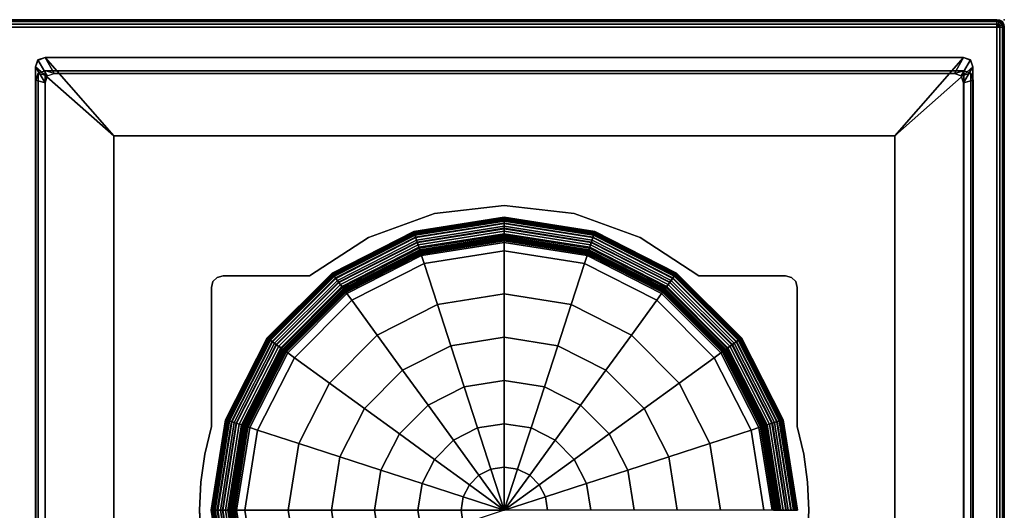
# Model space of a CAD drawing. Header units: inches. Extents: x 82 to 767, y -5 to 263.
# Tile 701 of 1056: x 667.5 to 669.57, y 141.4 to 142.43. Entities that reach past the tile are written whole.
import ezdxf
from ezdxf.enums import TextEntityAlignment as Align

# ---------------------------------------------------------------- set-up
doc = ezdxf.new("R2010")
doc.units = ezdxf.units.IN
doc.header["$MEASUREMENT"] = 0
for name, color, linetype in [('A-FURN-3-COLLECTION-NAAN-TABLE-BASE-LEGS-FOOT', 35, 'Continuous'), ('A-FURN-3-COLLECTION-NAAN-TABLE-BASE-LEGS-GLIDE', 49, 'Continuous'), ('A-FURN-3-COLLECTION-NAAN-TABLE-BASE-LEGS-HORIZONTAL', 45, 'Continuous'), ('A-FURN-3-COLLECTION-NAAN-TABLE-BASE-LEGS-VERTICAL', 45, 'Continuous'), ('A-FURN-3-COLLECTION-NAAN-TABLE-TOP-EDGE', 33, 'Continuous'), ('A-FURN-3-COLLECTION-NAAN-TABLE-TOP-SURFACE-BOTTOM', 33, 'Continuous'), ('A-FURN-3-COLLECTION-NAAN-TABLE-TOP-SURFACE-TOP', 33, 'Continuous'), ('A-FURN-3-NODE', 7, 'Continuous'), ('A-FURN-HAWORTH-ATT', 7, 'Continuous')]:
    doc.layers.add(name, color=color, linetype=linetype)
doc.styles.get("Standard").update_dxf_attribs({"font": 'arial.ttf'})

# ---------------------------------------------------------------- blocks, each defined once
blk = doc.blocks.new('HCCS-NNTC-2F-3D-3')
at = {"layer": 'A-FURN-3-COLLECTION-NAAN-TABLE-BASE-LEGS-FOOT'}
for points in [[(45.3797, 18.4562, 0.1546), (45.2155, 18.6008, 0.2976), (45.2212, 18.6147, 0.2976), (45.2352, 18.6205, 0.2976)], [(47.1645, 18.6205, 0.3449), (47.1645, 18.6205, 0.2976), (45.2352, 18.6205, 0.2976), (45.2352, 18.6205, 0.3449)], [(47.02, 18.4562, 0.1546), (45.3797, 18.4562, 0.1546), (45.2352, 18.6205, 0.2976), (47.1645, 18.6205, 0.2976)], [(47.02, 18.4562, 0.1546), (47.1645, 18.6205, 0.2976), (47.1784, 18.6147, 0.2976), (47.1842, 18.6008, 0.2976)], [(45.2155, 18.6008, 0.3449), (45.2155, 18.6008, 0.2976), (45.2155, 16.6714, 0.2976), (45.2155, 16.6714, 0.3449)], [(45.3797, 18.4562, 0.1546), (45.3797, 16.8159, 0.1546), (45.2155, 16.6714, 0.2976), (45.2155, 18.6008, 0.2976)], [(47.02, 16.8159, 0.1546), (47.02, 18.4562, 0.1546), (47.1842, 18.6008, 0.2976), (47.1842, 16.6714, 0.2976)], [(47.1842, 16.6714, 0.3449), (47.1842, 16.6714, 0.2976), (47.1842, 18.6008, 0.2976), (47.1842, 18.6008, 0.3449)], [(45.6092, 18.1624, 0.3096), (45.6092, 18.1624, 0.1546), (45.791, 18.1624, 0.1546), (45.791, 18.1624, 0.3096)], [(46.6087, 18.1624, 0.3096), (46.6087, 18.1624, 0.1546), (46.7905, 18.1624, 0.1546), (46.7905, 18.1624, 0.3096)], [(45.5846, 17.846, 0.3096), (45.5846, 17.846, 0.1546), (45.5846, 18.1378, 0.1546), (45.5846, 18.1378, 0.3096)], [(46.8151, 18.1378, 0.3096), (46.8151, 18.1378, 0.1546), (46.8151, 17.846, 0.1546), (46.8151, 17.846, 0.3096)]]:
    blk.add_3dface(points, dxfattribs=at)
for points, invisible_edges in [([(45.3797, 18.4562, 0.1546), (46.1998, 18.31, 0.1546), (46.0533, 18.293, 0.1546)], 9), ([(45.3797, 18.4562, 0.1546), (46.0533, 18.293, 0.1546), (45.9146, 18.2429, 0.1546)], 9), ([(45.3797, 18.4562, 0.1546), (45.9146, 18.2429, 0.1546), (45.791, 18.1624, 0.1546)], 9), ([(45.3797, 18.4562, 0.1546), (45.791, 18.1624, 0.1546), (45.6092, 18.1624, 0.1546)], 9), ([(45.3797, 18.4562, 0.1546), (45.6092, 18.1624, 0.1546), (45.5969, 18.1591, 0.1546)], 9), ([(45.3797, 18.4562, 0.1546), (45.5969, 18.1591, 0.1546), (45.5879, 18.1501, 0.1546)], 9), ([(45.3797, 18.4562, 0.1546), (45.5879, 18.1501, 0.1546), (45.5846, 18.1378, 0.1546)], 9), ([(45.3797, 18.4562, 0.1546), (45.5846, 18.1378, 0.1546), (45.5846, 17.846, 0.1546)], 9), ([(45.3797, 18.4562, 0.1546), (45.5846, 17.846, 0.1546), (45.571, 17.7882, 0.1546)], 9), ([(45.3797, 18.4562, 0.1546), (45.571, 17.7882, 0.1546), (45.5627, 17.7295, 0.1546)], 9), ([(45.3797, 18.4562, 0.1546), (45.5627, 17.7295, 0.1546), (45.56, 17.6702, 0.1546)], 9), ([(45.3797, 18.4562, 0.1546), (47.02, 18.4562, 0.1546), (46.1998, 18.31, 0.1546)], 10), ([(45.56, 17.6702, 0.1546), (45.3797, 16.8159, 0.1546), (45.3797, 18.4562, 0.1546)], 9), ([(47.02, 18.4562, 0.1546), (46.3464, 18.293, 0.1546), (46.1998, 18.31, 0.1546)], 9), ([(47.02, 18.4562, 0.1546), (46.4851, 18.2429, 0.1546), (46.3464, 18.293, 0.1546)], 9), ([(47.02, 18.4562, 0.1546), (46.6087, 18.1624, 0.1546), (46.4851, 18.2429, 0.1546)], 9), ([(47.02, 18.4562, 0.1546), (46.7905, 18.1624, 0.1546), (46.6087, 18.1624, 0.1546)], 9), ([(47.02, 18.4562, 0.1546), (46.8028, 18.1591, 0.1546), (46.7905, 18.1624, 0.1546)], 9), ([(47.02, 18.4562, 0.1546), (46.8118, 18.1501, 0.1546), (46.8028, 18.1591, 0.1546)], 9), ([(47.02, 18.4562, 0.1546), (46.8151, 18.1378, 0.1546), (46.8118, 18.1501, 0.1546)], 9), ([(47.02, 18.4562, 0.1546), (46.8287, 17.7882, 0.1546), (46.8151, 17.846, 0.1546)], 9), ([(47.02, 18.4562, 0.1546), (46.8151, 17.846, 0.1546), (46.8151, 18.1378, 0.1546)], 9), ([(47.02, 18.4562, 0.1546), (46.8369, 17.7295, 0.1546), (46.8287, 17.7882, 0.1546)], 9), ([(47.02, 18.4562, 0.1546), (46.8397, 17.6702, 0.1546), (46.8369, 17.7295, 0.1546)], 9), ([(47.02, 16.8159, 0.1546), (46.8397, 17.6702, 0.1546), (47.02, 18.4562, 0.1546)], 3), ([(45.3797, 16.8159, 0.1546), (45.56, 17.6702, 0.1546), (45.5627, 17.6109, 0.1546)], 9), ([(47.02, 16.8159, 0.1546), (46.8369, 17.6109, 0.1546), (46.8397, 17.6702, 0.1546)], 9)]:
    blk.add_3dface(points, dxfattribs=dict(at, invisible_edges=invisible_edges))
at = {"layer": 'A-FURN-3-COLLECTION-NAAN-TABLE-TOP-SURFACE-BOTTOM'}
blk.add_3dface([(-47.2345, -18.6845, 28.4094), (-47.2345, 18.6845, 28.4094), (47.2345, 18.6845, 28.4094), (47.2345, -18.6845, 28.4094)], dxfattribs=at)
at = {"layer": 'A-FURN-3-COLLECTION-NAAN-TABLE-TOP-SURFACE-TOP'}
blk.add_3dface([(-47.2345, 18.6845, 29), (-47.2345, -18.6845, 29), (47.2345, -18.6845, 29), (47.2345, 18.6845, 29)], dxfattribs=at)
at = {"layer": 'A-FURN-3-NODE'}
blk.add_point((47.25, 18.7), dxfattribs=at)
at = {"layer": 'A-FURN-HAWORTH-ATT', "flags": 1}
for tag, p in [('HAWMC', (0, 0)), ('HAWPN', (0, -0.1667)), ('HAWSN', (0, -0.3333))]:
    blk.add_attdef(tag, text='', height=0.1, dxfattribs=at).set_placement(p, align=Align.TOP_CENTER)
at = {"layer": 'A-FURN-3-COLLECTION-NAAN-TABLE-BASE-LEGS-FOOT'}
mesh = blk.add_polymesh((2, 3), dxfattribs=at)
for k, corner in enumerate([(45.2155, 18.6008, 0.2976), (45.2212, 18.6147, 0.2976), (45.2352, 18.6205, 0.2976), (45.2155, 18.6008, 0.3449), (45.2204, 18.6155, 0.3449), (45.2352, 18.6205, 0.3449)]):
    mesh.set_mesh_vertex(divmod(k, 3), corner)
mesh = blk.add_polymesh((2, 3), dxfattribs=at)
for k, corner in enumerate([(47.1645, 18.6205, 0.2976), (47.1784, 18.6147, 0.2976), (47.1842, 18.6008, 0.2976), (47.1645, 18.6205, 0.3449), (47.1793, 18.6155, 0.3449), (47.1842, 18.6008, 0.3449)]):
    mesh.set_mesh_vertex(divmod(k, 3), corner)
mesh = blk.add_polymesh((2, 7), dxfattribs=at)
for k, corner in enumerate([(46.6087, 18.1624, 0.3096), (46.4851, 18.2429, 0.3096), (46.3464, 18.293, 0.3096), (46.1998, 18.31, 0.3096), (46.0533, 18.293, 0.3096), (45.9146, 18.2429, 0.3096), (45.791, 18.1624, 0.3096), (46.6087, 18.1624, 0.1546), (46.4851, 18.2429, 0.1546), (46.3464, 18.293, 0.1546), (46.1998, 18.31, 0.1546), (46.0533, 18.293, 0.1546), (45.9146, 18.2429, 0.1546), (45.791, 18.1624, 0.1546)]):
    mesh.set_mesh_vertex(divmod(k, 7), corner)
mesh = blk.add_polymesh((2, 4), dxfattribs=at)
for k, corner in enumerate([(45.6092, 18.1624, 0.3096), (45.5969, 18.1591, 0.3096), (45.5879, 18.1501, 0.3096), (45.5846, 18.1378, 0.3096), (45.6092, 18.1624, 0.1546), (45.5969, 18.1591, 0.1546), (45.5879, 18.1501, 0.1546), (45.5846, 18.1378, 0.1546)]):
    mesh.set_mesh_vertex(divmod(k, 4), corner)
mesh = blk.add_polymesh((2, 4), dxfattribs=at)
for k, corner in enumerate([(46.8151, 18.1378, 0.3096), (46.8118, 18.1501, 0.3096), (46.8028, 18.1591, 0.3096), (46.7905, 18.1624, 0.3096), (46.8151, 18.1378, 0.1546), (46.8118, 18.1501, 0.1546), (46.8028, 18.1591, 0.1546), (46.7905, 18.1624, 0.1546)]):
    mesh.set_mesh_vertex(divmod(k, 4), corner)
mesh = blk.add_polymesh((2, 7), dxfattribs=at)
for k, corner in enumerate([(45.5846, 17.846, 0.3096), (45.571, 17.7882, 0.3096), (45.5627, 17.7295, 0.3096), (45.56, 17.6702, 0.3096), (45.5627, 17.6109, 0.3096), (45.571, 17.5522, 0.3096), (45.5846, 17.4945, 0.3096), (45.5846, 17.846, 0.1546), (45.571, 17.7882, 0.1546), (45.5627, 17.7295, 0.1546), (45.56, 17.6702, 0.1546), (45.5627, 17.6109, 0.1546), (45.571, 17.5522, 0.1546), (45.5846, 17.4945, 0.1546)]):
    mesh.set_mesh_vertex(divmod(k, 7), corner)
mesh = blk.add_polymesh((2, 7), dxfattribs=at)
for k, corner in enumerate([(46.8151, 17.4945, 0.3096), (46.8287, 17.5522, 0.3096), (46.8369, 17.6109, 0.3096), (46.8397, 17.6702, 0.3096), (46.8369, 17.7295, 0.3096), (46.8287, 17.7882, 0.3096), (46.8151, 17.846, 0.3096), (46.8151, 17.4945, 0.1546), (46.8287, 17.5522, 0.1546), (46.8369, 17.6109, 0.1546), (46.8397, 17.6702, 0.1546), (46.8369, 17.7295, 0.1546), (46.8287, 17.7882, 0.1546), (46.8151, 17.846, 0.1546)]):
    mesh.set_mesh_vertex(divmod(k, 7), corner)
at = {"layer": 'A-FURN-3-COLLECTION-NAAN-TABLE-BASE-LEGS-GLIDE'}
mesh = blk.add_polymesh((9, 9), dxfattribs=at)
for k, corner in enumerate([(45.6173, 17.4809, 0.1988), (45.5873, 17.6702, 0.1988), (45.6173, 17.8595, 0.1988), (45.7043, 18.0302, 0.1988), (45.8398, 18.1657, 0.1988), (46.0106, 18.2527, 0.1988), (46.1998, 18.2827, 0.1988), (46.3891, 18.2527, 0.1988), (46.5599, 18.1657, 0.1988), (45.6164, 17.4806, 0.1975), (45.5863, 17.6702, 0.1975), (45.6164, 17.8598, 0.1975), (45.7035, 18.0308, 0.1975), (45.8392, 18.1665, 0.1975), (46.0103, 18.2537, 0.1975), (46.1998, 18.2837, 0.1975), (46.3894, 18.2537, 0.1975), (46.5604, 18.1665, 0.1975), (45.6157, 17.4804, 0.1961), (45.5856, 17.6702, 0.1961), (45.6157, 17.86, 0.1961), (45.7029, 18.0313, 0.1961), (45.8388, 18.1671, 0.1961), (46.01, 18.2544, 0.1961), (46.1998, 18.2845, 0.1961), (46.3897, 18.2544, 0.1961), (46.5609, 18.1671, 0.1961), (45.6151, 17.4802, 0.1942), (45.585, 17.6702, 0.1942), (45.6151, 17.8602, 0.1942), (45.7024, 18.0316, 0.1942), (45.8385, 18.1676, 0.1942), (46.0099, 18.2549, 0.1942), (46.1998, 18.285, 0.1942), (46.3898, 18.2549, 0.1942), (46.5612, 18.1676, 0.1942), (45.6147, 17.4801, 0.1923), (45.5846, 17.6702, 0.1923), (45.6147, 17.8603, 0.1923), (45.7021, 18.0318, 0.1923), (45.8382, 18.1679, 0.1923), (46.0097, 18.2553, 0.1923), (46.1998, 18.2854, 0.1923), (46.39, 18.2553, 0.1923), (46.5615, 18.1679, 0.1923), (45.6145, 17.48, 0.1903), (45.5844, 17.6702, 0.1903), (45.6145, 17.8604, 0.1903), (45.702, 18.0319, 0.1903), (45.8381, 18.1681, 0.1903), (46.0097, 18.2555, 0.1903), (46.1998, 18.2856, 0.1903), (46.39, 18.2555, 0.1903), (46.5616, 18.1681, 0.1903), (45.6145, 17.48, 0.1884), (45.5844, 17.6702, 0.1884), (45.6145, 17.8604, 0.1884), (45.7019, 18.032, 0.1884), (45.8381, 18.1681, 0.1884), (46.0097, 18.2555, 0.1884), (46.1998, 18.2856, 0.1884), (46.39, 18.2555, 0.1884), (46.5616, 18.1681, 0.1884), (45.6147, 17.4801, 0.1864), (45.5846, 17.6702, 0.1864), (45.6147, 17.8603, 0.1864), (45.7021, 18.0319, 0.1864), (45.8382, 18.168, 0.1864), (46.0097, 18.2554, 0.1864), (46.1998, 18.2855, 0.1864), (46.39, 18.2554, 0.1864), (46.5615, 18.168, 0.1864), (45.615, 17.4802, 0.1845), (45.5849, 17.6702, 0.1845), (45.615, 17.8602, 0.1845), (45.7024, 18.0317, 0.1845), (45.8384, 18.1677, 0.1845), (46.0098, 18.255, 0.1845), (46.1998, 18.2851, 0.1845), (46.3899, 18.255, 0.1845), (46.5613, 18.1677, 0.1845)]):
    mesh.set_mesh_vertex(divmod(k, 9), corner)
mesh = blk.add_polymesh((9, 9), dxfattribs=at)
for k, corner in enumerate([(45.615, 17.4802, 0.1845), (45.5849, 17.6702, 0.1845), (45.615, 17.8602, 0.1845), (45.7024, 18.0317, 0.1845), (45.8384, 18.1677, 0.1845), (46.0098, 18.255, 0.1845), (46.1998, 18.2851, 0.1845), (46.3899, 18.255, 0.1845), (46.5613, 18.1677, 0.1845), (45.6153, 17.4803, 0.1654), (45.5852, 17.6702, 0.1654), (45.6153, 17.8601, 0.1654), (45.7026, 18.0315, 0.1654), (45.8386, 18.1674, 0.1654), (46.0099, 18.2547, 0.1654), (46.1998, 18.2848, 0.1654), (46.3898, 18.2547, 0.1654), (46.5611, 18.1674, 0.1654), (45.6156, 17.4804, 0.1462), (45.5856, 17.6702, 0.1462), (45.6156, 17.86, 0.1462), (45.7029, 18.0313, 0.1462), (45.8388, 18.1672, 0.1462), (46.01, 18.2544, 0.1462), (46.1998, 18.2845, 0.1462), (46.3897, 18.2544, 0.1462), (46.5609, 18.1672, 0.1462), (45.616, 17.4805, 0.1271), (45.5859, 17.6702, 0.1271), (45.616, 17.8599, 0.1271), (45.7032, 18.0311, 0.1271), (45.839, 18.1669, 0.1271), (46.0101, 18.2541, 0.1271), (46.1998, 18.2841, 0.1271), (46.3896, 18.2541, 0.1271), (46.5607, 18.1669, 0.1271), (45.6163, 17.4806, 0.108), (45.5863, 17.6702, 0.108), (45.6163, 17.8598, 0.108), (45.7034, 18.0309, 0.108), (45.8392, 18.1666, 0.108), (46.0102, 18.2538, 0.108), (46.1998, 18.2838, 0.108), (46.3894, 18.2538, 0.108), (46.5605, 18.1666, 0.108), (45.6166, 17.4807, 0.0888), (45.5866, 17.6702, 0.0888), (45.6166, 17.8597, 0.0888), (45.7037, 18.0307, 0.0888), (45.8394, 18.1663, 0.0888), (46.0103, 18.2534, 0.0888), (46.1998, 18.2834, 0.0888), (46.3893, 18.2534, 0.0888), (46.5603, 18.1663, 0.0888), (45.617, 17.4808, 0.0697), (45.587, 17.6702, 0.0697), (45.617, 17.8596, 0.0697), (45.704, 18.0304, 0.0697), (45.8396, 18.166, 0.0697), (46.0105, 18.2531, 0.0697), (46.1998, 18.2831, 0.0697), (46.3892, 18.2531, 0.0697), (46.5601, 18.166, 0.0697), (45.6199, 17.4818, 0.0523), (45.59, 17.6702, 0.0523), (45.6199, 17.8587, 0.0523), (45.7065, 18.0287, 0.0523), (45.8414, 18.1636, 0.0523), (46.0114, 18.2502, 0.0523), (46.1998, 18.28, 0.0523), (46.3883, 18.2502, 0.0523), (46.5583, 18.1636, 0.0523), (45.6266, 17.484, 0.0361), (45.5971, 17.6702, 0.0361), (45.6266, 17.8565, 0.0361), (45.7122, 18.0245, 0.0361), (45.8456, 18.1578, 0.0361), (46.0136, 18.2434, 0.0361), (46.1998, 18.2729, 0.0361), (46.3861, 18.2434, 0.0361), (46.5541, 18.1578, 0.0361)]):
    mesh.set_mesh_vertex(divmod(k, 9), corner)
mesh = blk.add_polymesh((9, 9), dxfattribs=at)
for k, corner in enumerate([(45.6428, 17.4892, 0.202), (45.6141, 17.6702, 0.202), (45.6428, 17.8512, 0.202), (45.726, 18.0145, 0.202), (45.8555, 18.1441, 0.202), (46.0188, 18.2273, 0.202), (46.1998, 18.256, 0.202), (46.3808, 18.2273, 0.202), (46.5441, 18.1441, 0.202), (45.6377, 17.4876, 0.202), (45.6088, 17.6702, 0.202), (45.6377, 17.8529, 0.202), (45.7217, 18.0176, 0.202), (45.8524, 18.1484, 0.202), (46.0172, 18.2323, 0.202), (46.1998, 18.2613, 0.202), (46.3825, 18.2323, 0.202), (46.5473, 18.1484, 0.202), (45.6326, 17.4859, 0.2019), (45.6035, 17.6702, 0.2019), (45.6326, 17.8545, 0.2019), (45.7174, 18.0208, 0.2019), (45.8493, 18.1527, 0.2019), (46.0155, 18.2374, 0.2019), (46.1998, 18.2666, 0.2019), (46.3841, 18.2374, 0.2019), (46.5504, 18.1527, 0.2019), (45.6276, 17.4843, 0.2019), (45.5981, 17.6702, 0.2019), (45.6276, 17.8561, 0.2019), (45.7131, 18.0239, 0.2019), (45.8462, 18.157, 0.2019), (46.0139, 18.2425, 0.2019), (46.1998, 18.2719, 0.2019), (46.3858, 18.2425, 0.2019), (46.5535, 18.157, 0.2019), (45.6225, 17.4826, 0.2018), (45.5928, 17.6702, 0.2018), (45.6225, 17.8578, 0.2018), (45.7088, 18.027, 0.2018), (45.843, 18.1613, 0.2018), (46.0123, 18.2475, 0.2018), (46.1998, 18.2772, 0.2018), (46.3874, 18.2475, 0.2018), (46.5566, 18.1613, 0.2018), (45.6211, 17.4822, 0.2014), (45.5913, 17.6702, 0.2014), (45.6211, 17.8583, 0.2014), (45.7075, 18.0279, 0.2014), (45.8421, 18.1625, 0.2014), (46.0118, 18.249, 0.2014), (46.1998, 18.2788, 0.2014), (46.3879, 18.249, 0.2014), (46.5575, 18.1625, 0.2014), (45.6197, 17.4817, 0.2008), (45.5898, 17.6702, 0.2008), (45.6197, 17.8587, 0.2008), (45.7063, 18.0288, 0.2008), (45.8413, 18.1637, 0.2008), (46.0113, 18.2504, 0.2008), (46.1998, 18.2802, 0.2008), (46.3883, 18.2504, 0.2008), (46.5584, 18.1637, 0.2008), (45.6184, 17.4813, 0.1999), (45.5885, 17.6702, 0.1999), (45.6184, 17.8591, 0.1999), (45.7052, 18.0295, 0.1999), (45.8405, 18.1648, 0.1999), (46.0109, 18.2516, 0.1999), (46.1998, 18.2816, 0.1999), (46.3888, 18.2516, 0.1999), (46.5592, 18.1648, 0.1999), (45.6173, 17.4809, 0.1988), (45.5873, 17.6702, 0.1988), (45.6173, 17.8595, 0.1988), (45.7043, 18.0302, 0.1988), (45.8398, 18.1657, 0.1988), (46.0106, 18.2527, 0.1988), (46.1998, 18.2827, 0.1988), (46.3891, 18.2527, 0.1988), (46.5599, 18.1657, 0.1988)]):
    mesh.set_mesh_vertex(divmod(k, 9), corner)
mesh = blk.add_polymesh((9, 9), dxfattribs=at)
for k, corner in enumerate([(45.6266, 17.484, 0.0361), (45.5971, 17.6702, 0.0361), (45.6266, 17.8565, 0.0361), (45.7122, 18.0245, 0.0361), (45.8456, 18.1578, 0.0361), (46.0136, 18.2434, 0.0361), (46.1998, 18.2729, 0.0361), (46.3861, 18.2434, 0.0361), (46.5541, 18.1578, 0.0361), (45.6368, 17.4873, 0.0221), (45.6078, 17.6702, 0.0221), (45.6368, 17.8531, 0.0221), (45.7209, 18.0182, 0.0221), (45.8519, 18.1491, 0.0221), (46.0169, 18.2332, 0.0221), (46.1998, 18.2622, 0.0221), (46.3828, 18.2332, 0.0221), (46.5478, 18.1491, 0.0221), (45.6499, 17.4915, 0.011), (45.6216, 17.6702, 0.011), (45.6499, 17.8489, 0.011), (45.732, 18.0101, 0.011), (45.86, 18.138, 0.011), (46.0212, 18.2201, 0.011), (46.1998, 18.2484, 0.011), (46.3785, 18.2201, 0.011), (46.5397, 18.138, 0.011), (45.6651, 17.4965, 0.0035), (45.6376, 17.6702, 0.0035), (45.6651, 17.844, 0.0035), (45.745, 18.0007, 0.0035), (45.8694, 18.1251, 0.0035), (46.0261, 18.2049, 0.0035), (46.1998, 18.2325, 0.0035), (46.3736, 18.2049, 0.0035), (46.5303, 18.1251, 0.0035), (45.6816, 17.5018, 0), (45.6549, 17.6702, 0), (45.6816, 17.8386, 0), (45.759, 17.9905, 0), (45.8795, 18.1111, 0), (46.0314, 18.1885, 0), (46.1998, 18.2151, 0), (46.3682, 18.1885, 0), (46.5201, 18.1111, 0), (45.768, 17.5299, -0.0002), (45.7457, 17.6702, -0.0002), (45.768, 17.8105, -0.0002), (45.8325, 17.9371, -0.0002), (45.9329, 18.0376, -0.0002), (46.0595, 18.1021, -0.0002), (46.1998, 18.1243, -0.0002), (46.3402, 18.1021, -0.0002), (46.4668, 18.0376, -0.0002), (45.8543, 17.5579, -0.0003), (45.8366, 17.6702, -0.0003), (45.8543, 17.7825, -0.0003), (45.9059, 17.8837, -0.0003), (45.9863, 17.9641, -0.0003), (46.0876, 18.0157, -0.0003), (46.1998, 18.0335, -0.0003), (46.3121, 18.0157, -0.0003), (46.4134, 17.9641, -0.0003), (45.9407, 17.586, -0.0004), (45.9274, 17.6702, -0.0004), (45.9407, 17.7544, -0.0004), (45.9794, 17.8304, -0.0004), (46.0397, 17.8906, -0.0004), (46.1156, 17.9293, -0.0004), (46.1998, 17.9427, -0.0004), (46.284, 17.9293, -0.0004), (46.36, 17.8906, -0.0004), (46.0271, 17.6141, -0.0003), (46.0182, 17.6702, -0.0003), (46.0271, 17.7263, -0.0003), (46.0529, 17.777, -0.0003), (46.0931, 17.8172, -0.0003), (46.1437, 17.843, -0.0003), (46.1998, 17.8518, -0.0003), (46.256, 17.843, -0.0003), (46.3066, 17.8172, -0.0003)]):
    mesh.set_mesh_vertex(divmod(k, 9), corner)
mesh = blk.add_polymesh((9, 9), dxfattribs=at)
for k, corner in enumerate([(45.6619, 17.4954, 0.2112), (45.6342, 17.6702, 0.2112), (45.6619, 17.845, 0.2112), (45.7422, 18.0027, 0.2112), (45.8674, 18.1278, 0.2112), (46.0251, 18.2081, 0.2112), (46.1998, 18.2358, 0.2112), (46.3746, 18.2081, 0.2112), (46.5323, 18.1278, 0.2112), (45.6615, 17.4953, 0.2088), (45.6338, 17.6702, 0.2088), (45.6615, 17.8451, 0.2088), (45.7419, 18.0029, 0.2088), (45.8671, 18.1282, 0.2088), (46.0249, 18.2086, 0.2088), (46.1998, 18.2363, 0.2088), (46.3748, 18.2086, 0.2088), (46.5326, 18.1282, 0.2088), (45.6605, 17.495, 0.2066), (45.6328, 17.6702, 0.2066), (45.6605, 17.8454, 0.2066), (45.7411, 18.0035, 0.2066), (45.8665, 18.129, 0.2066), (46.0246, 18.2095, 0.2066), (46.1998, 18.2373, 0.2066), (46.3751, 18.2095, 0.2066), (46.5332, 18.129, 0.2066), (45.6591, 17.4945, 0.2048), (45.6312, 17.6702, 0.2048), (45.6591, 17.8459, 0.2048), (45.7398, 18.0044, 0.2048), (45.8656, 18.1302, 0.2048), (46.0241, 18.211, 0.2048), (46.1998, 18.2388, 0.2048), (46.3755, 18.211, 0.2048), (46.5341, 18.1302, 0.2048), (45.6572, 17.4939, 0.2033), (45.6293, 17.6702, 0.2033), (45.6572, 17.8465, 0.2033), (45.7383, 18.0055, 0.2033), (45.8645, 18.1318, 0.2033), (46.0235, 18.2128, 0.2033), (46.1998, 18.2407, 0.2033), (46.3761, 18.2128, 0.2033), (46.5352, 18.1318, 0.2033), (45.6551, 17.4932, 0.2024), (45.6271, 17.6702, 0.2024), (45.6551, 17.8472, 0.2024), (45.7365, 18.0069, 0.2024), (45.8632, 18.1336, 0.2024), (46.0229, 18.2149, 0.2024), (46.1998, 18.2429, 0.2024), (46.3768, 18.2149, 0.2024), (46.5365, 18.1336, 0.2024), (45.6529, 17.4925, 0.202), (45.6247, 17.6702, 0.202), (45.6529, 17.8479, 0.202), (45.7346, 18.0083, 0.202), (45.8618, 18.1355, 0.202), (46.0221, 18.2172, 0.202), (46.1998, 18.2453, 0.202), (46.3776, 18.2172, 0.202), (46.5379, 18.1355, 0.202), (45.6478, 17.4908, 0.202), (45.6194, 17.6702, 0.202), (45.6478, 17.8496, 0.202), (45.7303, 18.0114, 0.202), (45.8587, 18.1398, 0.202), (46.0205, 18.2222, 0.202), (46.1998, 18.2506, 0.202), (46.3792, 18.2222, 0.202), (46.541, 18.1398, 0.202), (45.6428, 17.4892, 0.202), (45.6141, 17.6702, 0.202), (45.6428, 17.8512, 0.202), (45.726, 18.0145, 0.202), (45.8555, 18.1441, 0.202), (46.0188, 18.2273, 0.202), (46.1998, 18.256, 0.202), (46.3808, 18.2273, 0.202), (46.5441, 18.1441, 0.202)]):
    mesh.set_mesh_vertex(divmod(k, 9), corner)
mesh = blk.add_polymesh((9, 4), dxfattribs=at)
for k, corner in enumerate([(46.5541, 18.1578, 0.0361), (46.6875, 18.0245, 0.0361), (46.7731, 17.8565, 0.0361), (46.8026, 17.6702, 0.0361), (46.5478, 18.1491, 0.0221), (46.6788, 18.0182, 0.0221), (46.7629, 17.8531, 0.0221), (46.7918, 17.6702, 0.0221), (46.5397, 18.138, 0.011), (46.6676, 18.0101, 0.011), (46.7498, 17.8489, 0.011), (46.7781, 17.6702, 0.011), (46.5303, 18.1251, 0.0035), (46.6547, 18.0007, 0.0035), (46.7346, 17.844, 0.0035), (46.7621, 17.6702, 0.0035), (46.5201, 18.1111, 0), (46.6407, 17.9905, 0), (46.7181, 17.8386, 0), (46.7448, 17.6702, 0), (46.4668, 18.0376, -0.0002), (46.5672, 17.9371, -0.0002), (46.6317, 17.8105, -0.0002), (46.6539, 17.6702, -0.0002), (46.4134, 17.9641, -0.0003), (46.4937, 17.8837, -0.0003), (46.5453, 17.7825, -0.0003), (46.5631, 17.6702, -0.0003), (46.36, 17.8906, -0.0004), (46.4203, 17.8304, -0.0004), (46.459, 17.7544, -0.0004), (46.4723, 17.6702, -0.0004), (46.3066, 17.8172, -0.0003), (46.3468, 17.777, -0.0003), (46.3726, 17.7263, -0.0003), (46.3815, 17.6702, -0.0003)]):
    mesh.set_mesh_vertex(divmod(k, 4), corner)
mesh = blk.add_polymesh((9, 4), dxfattribs=at)
for k, corner in enumerate([(46.5441, 18.1441, 0.202), (46.6737, 18.0145, 0.202), (46.7569, 17.8512, 0.202), (46.7856, 17.6702, 0.202), (46.5473, 18.1484, 0.202), (46.678, 18.0176, 0.202), (46.762, 17.8529, 0.202), (46.7909, 17.6702, 0.202), (46.5504, 18.1527, 0.2019), (46.6823, 18.0208, 0.2019), (46.767, 17.8545, 0.2019), (46.7962, 17.6702, 0.2019), (46.5535, 18.157, 0.2019), (46.6866, 18.0239, 0.2019), (46.7721, 17.8561, 0.2019), (46.8015, 17.6702, 0.2019), (46.5566, 18.1613, 0.2018), (46.6909, 18.027, 0.2018), (46.7771, 17.8578, 0.2018), (46.8069, 17.6702, 0.2018), (46.5575, 18.1625, 0.2014), (46.6922, 18.0279, 0.2014), (46.7786, 17.8583, 0.2014), (46.8084, 17.6702, 0.2014), (46.5584, 18.1637, 0.2008), (46.6934, 18.0288, 0.2008), (46.78, 17.8587, 0.2008), (46.8099, 17.6702, 0.2008), (46.5592, 18.1648, 0.1999), (46.6944, 18.0295, 0.1999), (46.7813, 17.8591, 0.1999), (46.8112, 17.6702, 0.1999), (46.5599, 18.1657, 0.1988), (46.6954, 18.0302, 0.1988), (46.7824, 17.8595, 0.1988), (46.8124, 17.6702, 0.1988)]):
    mesh.set_mesh_vertex(divmod(k, 4), corner)
mesh = blk.add_polymesh((9, 4), dxfattribs=at)
for k, corner in enumerate([(46.5613, 18.1677, 0.1845), (46.6973, 18.0317, 0.1845), (46.7847, 17.8602, 0.1845), (46.8148, 17.6702, 0.1845), (46.5611, 18.1674, 0.1654), (46.6971, 18.0315, 0.1654), (46.7844, 17.8601, 0.1654), (46.8144, 17.6702, 0.1654), (46.5609, 18.1672, 0.1462), (46.6968, 18.0313, 0.1462), (46.784, 17.86, 0.1462), (46.8141, 17.6702, 0.1462), (46.5607, 18.1669, 0.1271), (46.6965, 18.0311, 0.1271), (46.7837, 17.8599, 0.1271), (46.8138, 17.6702, 0.1271), (46.5605, 18.1666, 0.108), (46.6962, 18.0309, 0.108), (46.7834, 17.8598, 0.108), (46.8134, 17.6702, 0.108), (46.5603, 18.1663, 0.0888), (46.696, 18.0307, 0.0888), (46.7831, 17.8597, 0.0888), (46.8131, 17.6702, 0.0888), (46.5601, 18.166, 0.0697), (46.6957, 18.0304, 0.0697), (46.7827, 17.8596, 0.0697), (46.8127, 17.6702, 0.0697), (46.5583, 18.1636, 0.0523), (46.6932, 18.0287, 0.0523), (46.7798, 17.8587, 0.0523), (46.8097, 17.6702, 0.0523), (46.5541, 18.1578, 0.0361), (46.6875, 18.0245, 0.0361), (46.7731, 17.8565, 0.0361), (46.8026, 17.6702, 0.0361)]):
    mesh.set_mesh_vertex(divmod(k, 4), corner)
mesh = blk.add_polymesh((9, 4), dxfattribs=at)
for k, corner in enumerate([(46.5599, 18.1657, 0.1988), (46.6954, 18.0302, 0.1988), (46.7824, 17.8595, 0.1988), (46.8124, 17.6702, 0.1988), (46.5604, 18.1665, 0.1975), (46.6962, 18.0308, 0.1975), (46.7833, 17.8598, 0.1975), (46.8133, 17.6702, 0.1975), (46.5609, 18.1671, 0.1961), (46.6968, 18.0313, 0.1961), (46.784, 17.86, 0.1961), (46.8141, 17.6702, 0.1961), (46.5612, 18.1676, 0.1942), (46.6972, 18.0316, 0.1942), (46.7846, 17.8602, 0.1942), (46.8147, 17.6702, 0.1942), (46.5615, 18.1679, 0.1923), (46.6976, 18.0318, 0.1923), (46.7849, 17.8603, 0.1923), (46.8151, 17.6702, 0.1923), (46.5616, 18.1681, 0.1903), (46.6977, 18.0319, 0.1903), (46.7851, 17.8604, 0.1903), (46.8153, 17.6702, 0.1903), (46.5616, 18.1681, 0.1884), (46.6977, 18.032, 0.1884), (46.7852, 17.8604, 0.1884), (46.8153, 17.6702, 0.1884), (46.5615, 18.168, 0.1864), (46.6976, 18.0319, 0.1864), (46.785, 17.8603, 0.1864), (46.8151, 17.6702, 0.1864), (46.5613, 18.1677, 0.1845), (46.6973, 18.0317, 0.1845), (46.7847, 17.8602, 0.1845), (46.8148, 17.6702, 0.1845)]):
    mesh.set_mesh_vertex(divmod(k, 4), corner)
mesh = blk.add_polymesh((9, 4), dxfattribs=at)
for k, corner in enumerate([(46.5323, 18.1278, 0.2112), (46.6574, 18.0027, 0.2112), (46.7378, 17.845, 0.2112), (46.7655, 17.6702, 0.2112), (46.5326, 18.1282, 0.2088), (46.6578, 18.0029, 0.2088), (46.7382, 17.8451, 0.2088), (46.7659, 17.6702, 0.2088), (46.5332, 18.129, 0.2066), (46.6586, 18.0035, 0.2066), (46.7392, 17.8454, 0.2066), (46.7669, 17.6702, 0.2066), (46.5341, 18.1302, 0.2048), (46.6598, 18.0044, 0.2048), (46.7406, 17.8459, 0.2048), (46.7684, 17.6702, 0.2048), (46.5352, 18.1318, 0.2033), (46.6614, 18.0055, 0.2033), (46.7424, 17.8465, 0.2033), (46.7704, 17.6702, 0.2033), (46.5365, 18.1336, 0.2024), (46.6632, 18.0069, 0.2024), (46.7445, 17.8472, 0.2024), (46.7726, 17.6702, 0.2024), (46.5379, 18.1355, 0.202), (46.6651, 18.0083, 0.202), (46.7468, 17.8479, 0.202), (46.775, 17.6702, 0.202), (46.541, 18.1398, 0.202), (46.6694, 18.0114, 0.202), (46.7519, 17.8496, 0.202), (46.7803, 17.6702, 0.202), (46.5441, 18.1441, 0.202), (46.6737, 18.0145, 0.202), (46.7569, 17.8512, 0.202), (46.7856, 17.6702, 0.202)]):
    mesh.set_mesh_vertex(divmod(k, 4), corner)
mesh = blk.add_polymesh((3, 9), dxfattribs=at)
for k, corner in enumerate([(46.0271, 17.6141, -0.0003), (46.0182, 17.6702, -0.0003), (46.0271, 17.7263, -0.0003), (46.0529, 17.777, -0.0003), (46.0931, 17.8172, -0.0003), (46.1437, 17.843, -0.0003), (46.1998, 17.8518, -0.0003), (46.256, 17.843, -0.0003), (46.3066, 17.8172, -0.0003), (46.1135, 17.6421, -0.0002), (46.109, 17.6702, -0.0002), (46.1135, 17.6983, -0.0002), (46.1264, 17.7236, -0.0002), (46.1465, 17.7437, -0.0002), (46.1718, 17.7566, -0.0002), (46.1998, 17.761, -0.0002), (46.2279, 17.7566, -0.0002), (46.2532, 17.7437, -0.0002), (46.1998, 17.6702), (46.1998, 17.6702), (46.1998, 17.6702), (46.1998, 17.6702), (46.1998, 17.6702), (46.1998, 17.6702), (46.1998, 17.6702), (46.1998, 17.6702), (46.1998, 17.6702)]):
    mesh.set_mesh_vertex(divmod(k, 9), corner)
mesh = blk.add_polymesh((3, 4), dxfattribs=at)
for k, corner in enumerate([(46.3066, 17.8172, -0.0003), (46.3468, 17.777, -0.0003), (46.3726, 17.7263, -0.0003), (46.3815, 17.6702, -0.0003), (46.2532, 17.7437, -0.0002), (46.2733, 17.7236, -0.0002), (46.2862, 17.6983, -0.0002), (46.2907, 17.6702, -0.0002), (46.1998, 17.6702), (46.1998, 17.6702), (46.1998, 17.6702), (46.1998, 17.6702)]):
    mesh.set_mesh_vertex(divmod(k, 4), corner)
at = {"layer": 'A-FURN-3-COLLECTION-NAAN-TABLE-BASE-LEGS-HORIZONTAL'}
mesh = blk.add_polymesh((2, 12), dxfattribs=dict(at, n_close=True))
for k, corner in enumerate([(45.2353, 18.5926, 28.4094), (47.1647, 18.5926, 28.4094), (47.1794, 18.5877, 28.4045), (47.1844, 18.5729, 28.3897), (47.1844, 16.6436, 26.4603), (47.1794, 16.6288, 26.4455), (47.1647, 16.6239, 26.4406), (45.2356, 16.6239, 26.4406), (45.2206, 16.6288, 26.4455), (45.2156, 16.6436, 26.4603), (45.2156, 18.5729, 28.3896), (45.2206, 18.5877, 28.4045), (45.2545, 18.5869, 28.3758), (47.1452, 18.5869, 28.3758), (47.1597, 18.582, 28.3709), (47.1645, 18.5676, 28.3565), (47.1647, 16.6768, 26.4657), (47.1599, 16.6623, 26.4512), (47.1454, 16.6575, 26.4464), (45.2546, 16.6575, 26.4464), (45.2402, 16.6623, 26.4512), (45.2353, 16.6768, 26.4657), (45.2352, 18.5676, 28.3565), (45.24, 18.582, 28.3709)]):
    mesh.set_mesh_vertex(divmod(k, 12), corner)
mesh = blk.add_polymesh((2, 12), dxfattribs=dict(at, n_close=True))
for k, corner in enumerate([(45.2156, 16.6436, 26.4603), (45.2206, 16.6288, 26.4455), (45.2353, 16.6239, 26.4406), (47.1647, 16.6239, 26.4406), (47.1794, 16.6288, 26.4455), (47.1844, 16.6436, 26.4603), (47.1844, 18.5729, 28.3897), (47.1794, 18.5877, 28.4045), (47.1647, 18.5926, 28.4094), (45.2353, 18.5926, 28.4094), (45.2206, 18.5877, 28.4045), (45.2156, 18.5729, 28.3897), (45.2156, -16.6584, 26.4603), (45.2206, -16.6437, 26.4455), (45.2356, -16.6387, 26.4406), (47.1647, -16.6387, 26.4406), (47.1794, -16.6437, 26.4455), (47.1844, -16.6584, 26.4603), (47.1844, -18.5878, 28.3897), (47.1794, -18.6026, 28.4045), (47.1647, -18.6075, 28.4094), (45.2353, -18.6075, 28.4094), (45.2206, -18.6026, 28.4045), (45.2156, -18.5878, 28.3897)]):
    mesh.set_mesh_vertex(divmod(k, 12), corner)
at = {"layer": 'A-FURN-3-COLLECTION-NAAN-TABLE-BASE-LEGS-VERTICAL'}
mesh = blk.add_polymesh((2, 12), dxfattribs=dict(at, n_close=True))
for k, corner in enumerate([(45.2155, 16.6714, 0.3449), (45.2204, 16.6566, 0.3449), (45.2352, 16.6517, 0.3449), (47.1645, 16.6517, 0.3449), (47.1793, 16.6566, 0.3449), (47.1842, 16.6714, 0.3449), (47.1842, 18.6008, 0.3449), (47.1793, 18.6155, 0.3449), (47.1645, 18.6205, 0.3449), (45.2352, 18.6205, 0.3449), (45.2204, 18.6155, 0.3449), (45.2155, 18.6008, 0.3449), (45.2155, 16.6714, 26.4325), (45.2204, 16.6566, 26.4177), (45.2352, 16.6517, 26.4128), (47.1645, 16.6517, 26.4128), (47.1793, 16.6566, 26.4177), (47.1842, 16.6714, 26.4325), (47.1842, 18.6008, 28.3618), (47.1793, 18.6155, 28.3766), (47.1645, 18.6205, 28.3815), (45.2352, 18.6205, 28.3815), (45.2204, 18.6155, 28.3766), (45.2155, 18.6008, 28.3618)]):
    mesh.set_mesh_vertex(divmod(k, 12), corner)
mesh = blk.add_polymesh((2, 12), dxfattribs=dict(at, n_close=True))
for k, corner in enumerate([(45.2352, 16.6517, 26.4128), (47.1645, 16.6517, 26.4128), (47.1793, 16.6566, 26.4177), (47.1842, 16.6714, 26.4325), (47.1842, 18.6008, 28.3618), (47.1793, 18.6155, 28.3766), (47.1645, 18.6205, 28.3815), (45.2355, 18.6205, 28.3815), (45.2204, 18.6155, 28.3766), (45.2155, 18.6008, 28.3618), (45.2155, 16.6715, 26.4325), (45.2204, 16.6566, 26.4177), (45.2546, 16.6575, 26.4464), (47.1454, 16.6575, 26.4464), (47.1599, 16.6623, 26.4512), (47.1647, 16.6768, 26.4657), (47.1645, 18.5676, 28.3565), (47.1597, 18.582, 28.3709), (47.1452, 18.5869, 28.3758), (45.2545, 18.5869, 28.3758), (45.24, 18.582, 28.3709), (45.2352, 18.5676, 28.3565), (45.2353, 16.6768, 26.4657), (45.2402, 16.6623, 26.4512)]):
    mesh.set_mesh_vertex(divmod(k, 12), corner)
at = {"layer": 'A-FURN-3-COLLECTION-NAAN-TABLE-TOP-EDGE'}
mesh = blk.add_polymesh((21, 10), dxfattribs=at)
for k, corner in enumerate([(47.2345, -18.6845, 29), (47.2369, -18.6902, 28.9992), (47.2389, -18.6952, 28.9961), (47.2401, -18.6981, 28.9907), (47.2407, -18.6992, 28.9845), (47.2407, -18.6992, 28.4249), (47.2401, -18.6981, 28.4187), (47.2389, -18.6952, 28.4133), (47.2369, -18.6902, 28.4102), (47.2345, -18.6845, 28.4094), (47.2345, -18.6845, 29), (47.2389, -18.6889, 28.9992), (47.2427, -18.6927, 28.9961), (47.2449, -18.6949, 28.9907), (47.2461, -18.6961, 28.9845), (47.2461, -18.6961, 28.4249), (47.2449, -18.6949, 28.4187), (47.2427, -18.6927, 28.4133), (47.2389, -18.6889, 28.4102), (47.2345, -18.6845, 28.4094), (47.2345, -18.6845, 29), (47.2402, -18.6869, 28.9992), (47.2452, -18.6889, 28.9961), (47.2481, -18.6901, 28.9907), (47.2492, -18.6907, 28.9845), (47.2492, -18.6907, 28.4249), (47.2481, -18.6901, 28.4187), (47.2452, -18.6889, 28.4133), (47.2402, -18.6869, 28.4102), (47.2345, -18.6845, 28.4094), (47.2345, -18.6845, 29), (47.2407, -18.6845, 28.9992), (47.2461, -18.6845, 28.9961), (47.2492, -18.6845, 28.9907), (47.25, -18.6845, 28.9845), (47.25, -18.6845, 28.4249), (47.2492, -18.6845, 28.4187), (47.2461, -18.6845, 28.4133), (47.2407, -18.6845, 28.4102), (47.2345, -18.6845, 28.4094), (47.2345, 18.6845, 29), (47.2407, 18.6845, 28.9992), (47.2461, 18.6845, 28.9961), (47.2492, 18.6845, 28.9907), (47.25, 18.6845, 28.9845), (47.25, 18.6845, 28.4249), (47.2492, 18.6845, 28.4187), (47.2461, 18.6845, 28.4133), (47.2407, 18.6845, 28.4102), (47.2345, 18.6845, 28.4094), (47.2345, 18.6845, 29), (47.2402, 18.6869, 28.9992), (47.2452, 18.6889, 28.9961), (47.2481, 18.6901, 28.9907), (47.2492, 18.6907, 28.9845), (47.2492, 18.6907, 28.4249), (47.2481, 18.6901, 28.4187), (47.2452, 18.6889, 28.4133), (47.2402, 18.6869, 28.4102), (47.2345, 18.6845, 28.4094), (47.2345, 18.6845, 29), (47.2389, 18.6889, 28.9992), (47.2427, 18.6927, 28.9961), (47.2449, 18.6949, 28.9907), (47.2461, 18.6961, 28.9845), (47.2461, 18.6961, 28.4249), (47.2449, 18.6949, 28.4187), (47.2427, 18.6927, 28.4133), (47.2389, 18.6889, 28.4102), (47.2345, 18.6845, 28.4094), (47.2345, 18.6845, 29), (47.2369, 18.6902, 28.9992), (47.2389, 18.6952, 28.9961), (47.2401, 18.6981, 28.9907), (47.2407, 18.6992, 28.9845), (47.2407, 18.6992, 28.4249), (47.2401, 18.6981, 28.4187), (47.2389, 18.6952, 28.4133), (47.2369, 18.6902, 28.4102), (47.2345, 18.6845, 28.4094), (47.2345, 18.6845, 29), (47.2345, 18.6907, 28.9992), (47.2345, 18.6961, 28.9961), (47.2345, 18.6992, 28.9907), (47.2345, 18.7, 28.9845), (47.2345, 18.7, 28.4249), (47.2345, 18.6992, 28.4187), (47.2345, 18.6961, 28.4133), (47.2345, 18.6907, 28.4102), (47.2345, 18.6845, 28.4094), (-47.2345, 18.6845, 29), (-47.2345, 18.6907, 28.9992), (-47.2345, 18.6961, 28.9961), (-47.2345, 18.6992, 28.9907), (-47.2345, 18.7, 28.9845), (-47.2345, 18.7, 28.4249), (-47.2345, 18.6992, 28.4187), (-47.2345, 18.6961, 28.4133), (-47.2345, 18.6907, 28.4102), (-47.2345, 18.6845, 28.4094), (-47.2345, 18.6845, 29), (-47.2369, 18.6902, 28.9992), (-47.2389, 18.6952, 28.9961), (-47.2401, 18.6981, 28.9907), (-47.2407, 18.6992, 28.9845), (-47.2407, 18.6992, 28.4249), (-47.2401, 18.6981, 28.4187), (-47.2389, 18.6952, 28.4133), (-47.2369, 18.6902, 28.4102), (-47.2345, 18.6845, 28.4094), (-47.2345, 18.6845, 29), (-47.2389, 18.6889, 28.9992), (-47.2427, 18.6927, 28.9961), (-47.2449, 18.6949, 28.9907), (-47.2461, 18.6961, 28.9845), (-47.2461, 18.6961, 28.4249), (-47.2449, 18.6949, 28.4187), (-47.2427, 18.6927, 28.4133), (-47.2389, 18.6889, 28.4102), (-47.2345, 18.6845, 28.4094), (-47.2345, 18.6845, 29), (-47.2402, 18.6869, 28.9992), (-47.2452, 18.6889, 28.9961), (-47.2481, 18.6901, 28.9907), (-47.2492, 18.6907, 28.9845), (-47.2492, 18.6907, 28.4249), (-47.2481, 18.6901, 28.4187), (-47.2452, 18.6889, 28.4133), (-47.2402, 18.6869, 28.4102), (-47.2345, 18.6845, 28.4094), (-47.2345, 18.6845, 29), (-47.2407, 18.6845, 28.9992), (-47.2461, 18.6845, 28.9961), (-47.2492, 18.6845, 28.9907), (-47.25, 18.6845, 28.9845), (-47.25, 18.6845, 28.4249), (-47.2492, 18.6845, 28.4187), (-47.2461, 18.6845, 28.4133), (-47.2407, 18.6845, 28.4102), (-47.2345, 18.6845, 28.4094), (-47.2345, -18.6845, 29), (-47.2407, -18.6845, 28.9992), (-47.2461, -18.6845, 28.9961), (-47.2492, -18.6845, 28.9907), (-47.25, -18.6845, 28.9845), (-47.25, -18.6845, 28.4249), (-47.2492, -18.6845, 28.4187), (-47.2461, -18.6845, 28.4133), (-47.2407, -18.6845, 28.4102), (-47.2345, -18.6845, 28.4094), (-47.2345, -18.6845, 29), (-47.2402, -18.6869, 28.9992), (-47.2452, -18.6889, 28.9961), (-47.2481, -18.6901, 28.9907), (-47.2492, -18.6907, 28.9845), (-47.2492, -18.6907, 28.4249), (-47.2481, -18.6901, 28.4187), (-47.2452, -18.6889, 28.4133), (-47.2402, -18.6869, 28.4102), (-47.2345, -18.6845, 28.4094), (-47.2345, -18.6845, 29), (-47.2389, -18.6889, 28.9992), (-47.2427, -18.6927, 28.9961), (-47.2449, -18.6949, 28.9907), (-47.2461, -18.6961, 28.9845), (-47.2461, -18.6961, 28.4249), (-47.2449, -18.6949, 28.4187), (-47.2427, -18.6927, 28.4133), (-47.2389, -18.6889, 28.4102), (-47.2345, -18.6845, 28.4094), (-47.2345, -18.6845, 29), (-47.2369, -18.6902, 28.9992), (-47.2389, -18.6952, 28.9961), (-47.2401, -18.6981, 28.9907), (-47.2407, -18.6992, 28.9845), (-47.2407, -18.6992, 28.4249), (-47.2401, -18.6981, 28.4187), (-47.2389, -18.6952, 28.4133), (-47.2369, -18.6902, 28.4102), (-47.2345, -18.6845, 28.4094), (-47.2345, -18.6845, 29), (-47.2345, -18.6907, 28.9992), (-47.2345, -18.6961, 28.9961), (-47.2345, -18.6992, 28.9907), (-47.2345, -18.7, 28.9845), (-47.2345, -18.7, 28.4249), (-47.2345, -18.6992, 28.4187), (-47.2345, -18.6961, 28.4133), (-47.2345, -18.6907, 28.4102), (-47.2345, -18.6845, 28.4094), (47.2345, -18.6845, 29), (47.2345, -18.6907, 28.9992), (47.2345, -18.6961, 28.9961), (47.2345, -18.6992, 28.9907), (47.2345, -18.7, 28.9845), (47.2345, -18.7, 28.4249), (47.2345, -18.6992, 28.4187), (47.2345, -18.6961, 28.4133), (47.2345, -18.6907, 28.4102), (47.2345, -18.6845, 28.4094), (47.2345, -18.6845, 29), (47.2369, -18.6902, 28.9992), (47.2389, -18.6952, 28.9961), (47.2401, -18.6981, 28.9907), (47.2407, -18.6992, 28.9845), (47.2407, -18.6992, 28.4249), (47.2401, -18.6981, 28.4187), (47.2389, -18.6952, 28.4133), (47.2369, -18.6902, 28.4102), (47.2345, -18.6845, 28.4094)]):
    mesh.set_mesh_vertex(divmod(k, 10), corner)

msp = doc.modelspace()

# ---------------------------------------------------------------- block references
msp.add_blockref('HCCS-NNTC-2F-3D-3', (622.3161, 123.731))

doc.saveas('drawing.dxf')
